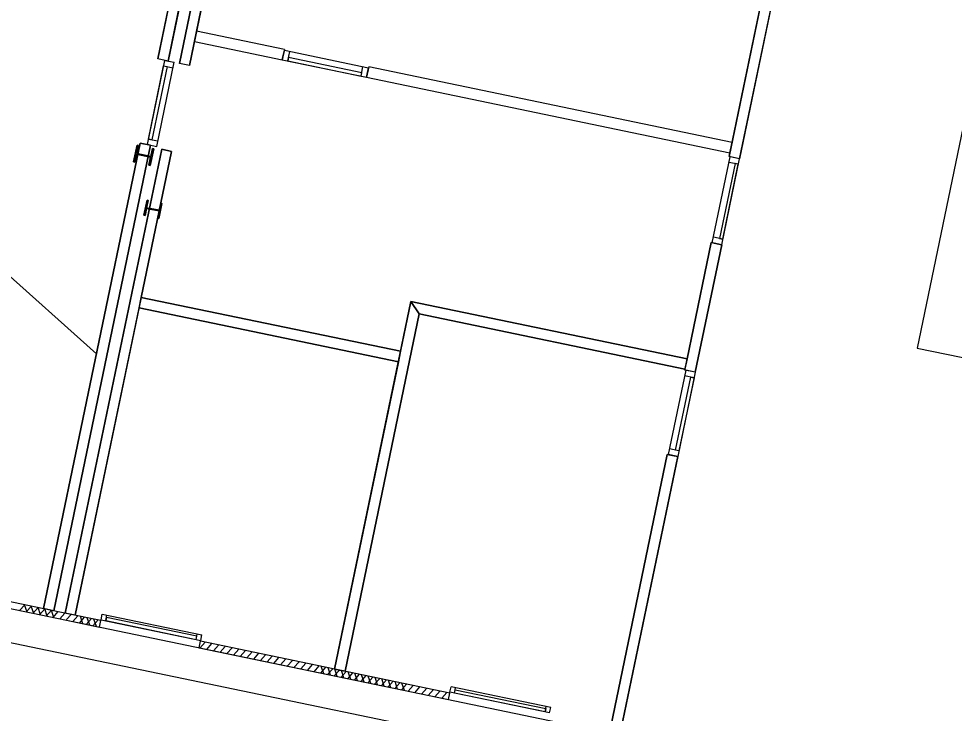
# Model space of a CAD drawing. Extents: x 81065 to 81486, y 452384 to 452681.
# Drawn here: x 81103.42 to 81114.45, y 452529.31 to 452537.5 of the extents above; entities that cross this region are included whole.
import ezdxf

# ---------------------------------------------------------------- set-up
doc = ezdxf.new("R2010")
doc.units = 0
doc.layers.add('B-BH-VH-KANTOPSLUITING-GV', color=7, linetype='Continuous')

msp = doc.modelspace()

# ---------------------------------------------------------------- linework, layer by layer
at = {"layer": 'B-BH-VH-KANTOPSLUITING-GV'}
for p, q in [((81104.341, 452533.551), (81096.148, 452540.855)), ((81112.672, 452540.075), (81111.8, 452535.874)), ((81111.922, 452535.849), (81112.795, 452540.049)), ((81105.448, 452538.879), (81105.063, 452537.026)), ((81105.185, 452537), (81105.57, 452538.853)), ((81105.703, 452538.816), (81105.32, 452536.972)), ((81105.437, 452536.948), (81105.82, 452538.791)), ((81114.907, 452537.914), (81114.015, 452533.618)), ((81105.521, 452537.353), (81105.496, 452537.23)), ((81106.558, 452537.137), (81105.521, 452537.353)), ((81105.496, 452537.23), (81106.532, 452537.015)), ((81106.558, 452537.137), (81106.532, 452537.015)), ((81106.532, 452537.015), (81106.556, 452537.127)), ((81106.556, 452537.127), (81107.548, 452536.92)), ((81106.598, 452537.001), (81106.621, 452537.113)), ((81104.941, 452536.015), (81105.147, 452537.008)), ((81105.052, 452535.992), (81105.259, 452536.985)), ((81105.185, 452537), (81105.063, 452537.026)), ((81105.147, 452537.008), (81105.259, 452536.985)), ((81105.437, 452536.948), (81105.32, 452536.972)), ((81106.532, 452537.015), (81107.525, 452536.809)), ((81106.606, 452537.041), (81106.598, 452537.001)), ((81106.598, 452537.001), (81107.46, 452536.822)), ((81107.468, 452536.862), (81106.606, 452537.041)), ((81104.954, 452536.081), (81105.133, 452536.943)), ((81105.173, 452536.935), (81104.994, 452536.073)), ((81105.133, 452536.943), (81105.245, 452536.919)), ((81105.133, 452536.943), (81105.173, 452536.935)), ((81107.46, 452536.822), (81107.483, 452536.934)), ((81107.46, 452536.822), (81107.468, 452536.862)), ((81107.551, 452536.931), (81107.525, 452536.809)), ((81107.525, 452536.809), (81107.548, 452536.92)), ((81111.835, 452536.042), (81107.551, 452536.931)), ((81107.525, 452536.809), (81111.809, 452535.919)), ((81104.857, 452536.033), (81103.717, 452530.547)), ((81103.84, 452530.521), (81104.979, 452536.008)), ((81104.82, 452536.007), (81104.779, 452535.811)), ((81104.816, 452535.91), (81104.836, 452536.003)), ((81104.836, 452536.003), (81104.82, 452536.007)), ((81104.979, 452536.008), (81104.857, 452536.033)), ((81104.941, 452536.015), (81105.052, 452535.992)), ((81104.954, 452536.081), (81105.066, 452536.058)), ((81104.994, 452536.073), (81104.954, 452536.081)), ((81111.809, 452535.919), (81111.835, 452536.042)), ((81105.11, 452535.96), (81103.974, 452530.494)), ((81104.795, 452535.807), (81104.814, 452535.901)), ((81104.814, 452535.901), (81104.979, 452535.867)), ((81104.981, 452535.876), (81104.816, 452535.91)), ((81104.87, 452534.214), (81105.227, 452535.936)), ((81104.979, 452535.867), (81104.959, 452535.773)), ((81104.975, 452535.77), (81105.016, 452535.966)), ((81105, 452535.969), (81104.981, 452535.876)), ((81105.016, 452535.966), (81105, 452535.969)), ((81105.227, 452535.936), (81105.11, 452535.96)), ((81111.6, 452534.859), (81111.81, 452535.872)), ((81111.922, 452535.849), (81111.8, 452535.874)), ((81111.922, 452535.849), (81111.81, 452535.872)), ((81104.779, 452535.811), (81104.795, 452535.807)), ((81104.959, 452535.773), (81104.975, 452535.77)), ((81111.869, 452535.791), (81111.686, 452534.91)), ((81111.712, 452534.836), (81111.922, 452535.849)), ((81111.725, 452534.902), (81111.908, 452535.783)), ((81111.908, 452535.783), (81111.797, 452535.806)), ((81111.908, 452535.783), (81111.869, 452535.791)), ((81104.937, 452535.359), (81104.9, 452535.183)), ((81104.933, 452535.272), (81104.95, 452535.356)), ((81104.95, 452535.356), (81104.937, 452535.359)), ((81105.076, 452535.146), (81105.113, 452535.323)), ((81105.099, 452535.326), (81105.082, 452535.242)), ((81105.113, 452535.323), (81105.099, 452535.326)), ((81104.914, 452535.18), (81104.931, 452535.264)), ((81104.931, 452535.264), (81105.08, 452535.233)), ((81105.082, 452535.242), (81104.933, 452535.272)), ((81105.08, 452535.233), (81105.063, 452535.149)), ((81104.9, 452535.183), (81104.914, 452535.18)), ((81105.063, 452535.149), (81105.076, 452535.146)), ((81111.725, 452534.902), (81111.614, 452534.925)), ((81111.686, 452534.91), (81111.725, 452534.902)), ((81111.589, 452534.862), (81111.305, 452533.491)), ((81111.4, 452533.332), (81111.712, 452534.836)), ((81111.712, 452534.836), (81111.589, 452534.862)), ((81111.712, 452534.836), (81111.6, 452534.859)), ((81107.927, 452533.579), (81104.87, 452534.214)), ((81108.049, 452534.167), (81107.927, 452533.579)), ((81111.305, 452533.491), (81108.049, 452534.167)), ((81104.092, 452530.469), (81104.844, 452534.092)), ((81104.844, 452534.092), (81107.902, 452533.457)), ((81107.272, 452529.809), (81108.146, 452534.019)), ((81108.146, 452534.019), (81111.279, 452533.368)), ((81114.015, 452533.618), (81122.827, 452531.788)), ((81107.902, 452533.457), (81107.149, 452529.834)), ((81111.288, 452533.356), (81111.082, 452532.363)), ((81111.4, 452533.332), (81111.193, 452532.34)), ((81111.279, 452533.368), (81111.277, 452533.358)), ((81111.4, 452533.332), (81111.277, 452533.358)), ((81111.4, 452533.332), (81111.288, 452533.356)), ((81111.168, 452532.413), (81111.347, 452533.275)), ((81111.386, 452533.267), (81111.207, 452532.405)), ((81111.386, 452533.267), (81111.274, 452533.29)), ((81111.347, 452533.275), (81111.386, 452533.267)), ((81111.071, 452532.365), (81110.405, 452529.158)), ((81110.527, 452529.133), (81111.193, 452532.34)), ((81111.193, 452532.34), (81111.071, 452532.365)), ((81111.193, 452532.34), (81111.082, 452532.363)), ((81111.207, 452532.405), (81111.095, 452532.428)), ((81111.207, 452532.405), (81111.168, 452532.413)), ((81104.124, 452531.215), (81104.146, 452531.322)), ((81104.242, 452531.19), (81104.264, 452531.298)), ((81103.059, 452530.602), (81103.987, 452530.409)), ((81103.064, 452530.604), (81122.243, 452526.623)), ((81104.004, 452530.487), (81103.153, 452530.664)), ((81103.433, 452530.524), (81103.495, 452530.593)), ((81103.523, 452530.506), (81103.494, 452530.593)), ((81103.523, 452530.506), (81103.494, 452530.593)), ((81103.512, 452530.508), (81103.574, 452530.577)), ((81103.602, 452530.489), (81103.573, 452530.577)), ((81103.592, 452530.491), (81103.653, 452530.56)), ((81103.681, 452530.473), (81103.652, 452530.56)), ((81103.671, 452530.475), (81103.732, 452530.544)), ((81103.76, 452530.456), (81103.731, 452530.544)), ((81103.75, 452530.458), (81103.811, 452530.527)), ((81103.84, 452530.44), (81103.811, 452530.528)), ((81103.829, 452530.442), (81103.891, 452530.511)), ((81103.908, 452530.426), (81103.97, 452530.494)), ((81103.989, 452530.419), (81104.043, 452530.479)), ((81104.394, 452530.406), (81104.004, 452530.487)), ((81104.061, 452530.394), (81104.122, 452530.463)), ((81104.396, 452530.416), (81104.409, 452530.48)), ((81104.409, 452530.48), (81105.584, 452530.236)), ((81104.45, 452530.405), (81104.463, 452530.469)), ((81103.987, 452530.409), (81104.377, 452530.328)), ((81103.987, 452530.409), (81103.987, 452530.409)), ((81104.14, 452530.377), (81104.201, 452530.446)), ((81104.182, 452530.369), (81104.153, 452530.456)), ((81104.182, 452530.369), (81104.153, 452530.456)), ((81104.219, 452530.361), (81104.281, 452530.43)), ((81104.262, 452530.352), (81104.233, 452530.44)), ((81104.298, 452530.345), (81104.36, 452530.413)), ((81104.341, 452530.336), (81104.312, 452530.423)), ((81104.377, 452530.328), (81104.394, 452530.406)), ((81104.396, 452530.416), (81105.571, 452530.172)), ((81104.458, 452530.444), (81104.45, 452530.405)), ((81104.45, 452530.405), (81105.517, 452530.183)), ((81105.525, 452530.223), (81104.458, 452530.444)), ((81123.839, 452525.894), (81102.787, 452530.253)), ((81104.377, 452530.328), (81104.377, 452530.328)), ((81105.517, 452530.183), (81105.53, 452530.247)), ((81105.517, 452530.183), (81105.525, 452530.223)), ((81105.552, 452530.084), (81105.569, 452530.162)), ((81105.561, 452530.082), (81105.623, 452530.151)), ((81108.506, 452529.552), (81105.569, 452530.162)), ((81105.571, 452530.172), (81105.584, 452530.236)), ((81105.641, 452530.066), (81105.702, 452530.135)), ((81105.552, 452530.084), (81108.49, 452529.474)), ((81105.72, 452530.049), (81105.781, 452530.118)), ((81105.799, 452530.033), (81105.86, 452530.102)), ((81105.878, 452530.016), (81105.94, 452530.085)), ((81105.957, 452530), (81106.019, 452530.069)), ((81106.036, 452529.984), (81106.098, 452530.053)), ((81106.115, 452529.967), (81106.177, 452530.036)), ((81106.195, 452529.951), (81106.256, 452530.02)), ((81106.274, 452529.934), (81106.335, 452530.003)), ((81106.353, 452529.918), (81106.414, 452529.987)), ((81106.432, 452529.901), (81106.493, 452529.97)), ((81106.511, 452529.885), (81106.573, 452529.954)), ((81106.59, 452529.869), (81106.652, 452529.937)), ((81106.669, 452529.852), (81106.731, 452529.921)), ((81106.749, 452529.836), (81106.81, 452529.905)), ((81106.828, 452529.819), (81106.889, 452529.888)), ((81106.907, 452529.803), (81106.968, 452529.872)), ((81106.986, 452529.786), (81107.047, 452529.855)), ((81107.021, 452529.779), (81106.992, 452529.867)), ((81107.021, 452529.779), (81106.992, 452529.867)), ((81107.065, 452529.77), (81107.127, 452529.839)), ((81107.1, 452529.763), (81107.071, 452529.85)), ((81107.144, 452529.753), (81107.206, 452529.822)), ((81107.149, 452529.834), (81107.272, 452529.809)), ((81107.179, 452529.746), (81107.15, 452529.834)), ((81107.223, 452529.737), (81107.285, 452529.806)), ((81107.258, 452529.73), (81107.229, 452529.817)), ((81107.338, 452529.713), (81107.309, 452529.801)), ((81107.303, 452529.721), (81107.364, 452529.79)), ((81107.382, 452529.704), (81107.443, 452529.773)), ((81107.417, 452529.697), (81107.388, 452529.785)), ((81107.461, 452529.688), (81107.522, 452529.757)), ((81107.496, 452529.68), (81107.467, 452529.768)), ((81107.54, 452529.671), (81107.601, 452529.74)), ((81107.575, 452529.664), (81107.546, 452529.752)), ((81107.619, 452529.655), (81107.681, 452529.724)), ((81107.654, 452529.648), (81107.625, 452529.735)), ((81107.698, 452529.638), (81107.76, 452529.707)), ((81107.733, 452529.631), (81107.704, 452529.719)), ((81107.777, 452529.622), (81107.839, 452529.691)), ((81107.812, 452529.615), (81107.783, 452529.702)), ((81107.892, 452529.598), (81107.863, 452529.686)), ((81107.857, 452529.606), (81107.918, 452529.674)), ((81107.936, 452529.589), (81107.997, 452529.658)), ((81107.971, 452529.582), (81107.942, 452529.67)), ((81108.015, 452529.573), (81108.076, 452529.642)), ((81108.094, 452529.556), (81108.155, 452529.625)), ((81108.173, 452529.54), (81108.235, 452529.609)), ((81108.252, 452529.523), (81108.314, 452529.592)), ((81108.331, 452529.507), (81108.393, 452529.576)), ((81108.508, 452529.562), (81108.521, 452529.626)), ((81109.696, 452529.382), (81108.521, 452529.626)), ((81108.562, 452529.551), (81108.575, 452529.615)), ((81108.562, 452529.551), (81108.57, 452529.59)), ((81108.57, 452529.59), (81109.637, 452529.369)), ((81108.411, 452529.49), (81108.472, 452529.559)), ((81108.49, 452529.474), (81108.506, 452529.552)), ((81109.683, 452529.318), (81108.508, 452529.562)), ((81109.629, 452529.329), (81108.562, 452529.551)), ((81109.629, 452529.329), (81109.642, 452529.393)), ((81109.637, 452529.369), (81109.629, 452529.329)), ((81109.683, 452529.318), (81109.696, 452529.382))]:
    msp.add_line(p, q, dxfattribs=at)
for points in [[(81111.8, 452535.874), (81112.672, 452540.075), (81112.795, 452540.049), (81111.922, 452535.849), (81111.8, 452535.874)], [(81105.063, 452537.026), (81105.448, 452538.879), (81105.57, 452538.853), (81105.185, 452537), (81105.063, 452537.026)], [(81105.32, 452536.972), (81105.703, 452538.816), (81105.82, 452538.791), (81105.437, 452536.948), (81105.32, 452536.972)], [(81103.717, 452530.547), (81104.857, 452536.033), (81104.979, 452536.008), (81103.84, 452530.521), (81103.717, 452530.547)], [(81104.779, 452535.811), (81104.82, 452536.007), (81104.836, 452536.003), (81104.816, 452535.91), (81104.981, 452535.876), (81105, 452535.969), (81105.016, 452535.966), (81104.975, 452535.77), (81104.959, 452535.773), (81104.979, 452535.867), (81104.814, 452535.901), (81104.795, 452535.807), (81104.779, 452535.811)], [(81103.974, 452530.494), (81105.11, 452535.96), (81105.227, 452535.936), (81104.092, 452530.469), (81103.974, 452530.494)], [(81104.9, 452535.183), (81104.937, 452535.359), (81104.95, 452535.356), (81104.933, 452535.272), (81105.082, 452535.242), (81105.099, 452535.326), (81105.113, 452535.323), (81105.076, 452535.146), (81105.063, 452535.149), (81105.08, 452535.233), (81104.931, 452535.264), (81104.914, 452535.18), (81104.9, 452535.183)], [(81111.277, 452533.358), (81111.589, 452534.862), (81111.712, 452534.836), (81111.4, 452533.332), (81111.277, 452533.358)], [(81104.844, 452534.092), (81104.87, 452534.214), (81107.927, 452533.579), (81107.902, 452533.457), (81104.844, 452534.092)], [(81107.149, 452529.834), (81108.049, 452534.167), (81108.146, 452534.019), (81107.272, 452529.809), (81107.149, 452529.834)], [(81108.146, 452534.019), (81108.049, 452534.167), (81111.305, 452533.491), (81111.279, 452533.368), (81108.146, 452534.019)], [(81110.405, 452529.158), (81111.071, 452532.365), (81111.193, 452532.34), (81110.527, 452529.133), (81110.405, 452529.158)]]:
    msp.add_lwpolyline(points, dxfattribs=at)

doc.saveas('drawing.dxf')
